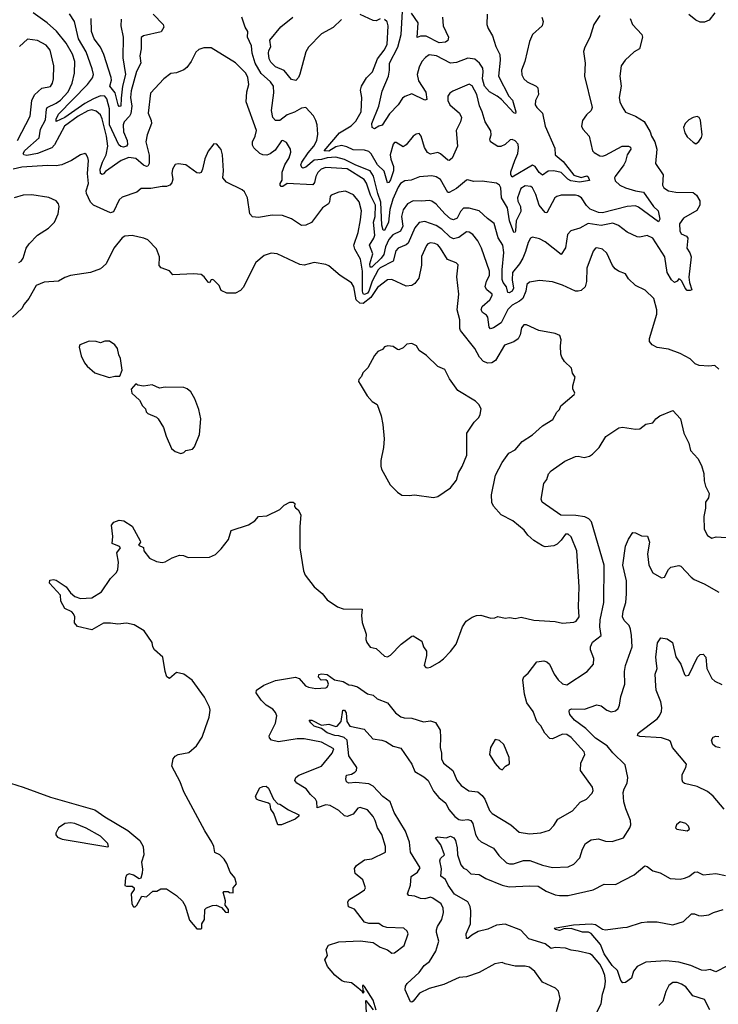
# Model space of a CAD drawing. Extents: x 2087054 to 2277909, y 548907 to 753496.
# Tile 261 of 444: x 2154481 to 2159351, y 697364 to 704228. Entities that reach past the tile are written whole.
import ezdxf

# ---------------------------------------------------------------- set-up
doc = ezdxf.new("R2010")
doc.units = 0

msp = doc.modelspace()

# ---------------------------------------------------------------- linework, layer by layer
at = {"layer": '0CON20XD'}
for points in [[(2158737.3, 704235), (2158752.5, 704195), (2158817.5, 704125), (2158823.1, 704105), (2158800.8, 704025), (2158765, 704002.5), (2158702.9, 703945), (2158674.4, 703905), (2158665.6, 703835), (2158674.4, 703765), (2158661.1, 703685), (2158665.5, 703655), (2158680.2, 703620.2), (2158705, 703584), (2158775, 703555.7), (2158835, 703518), (2158875.6, 703445.6), (2158884.6, 703414.6), (2158909.4, 703375), (2158921.6, 703325), (2158914, 703225), (2158967.8, 703145), (2158963.1, 703075), (2158970.8, 703055), (2159005, 703035.6), (2159054.6, 703024.6), (2159175, 703023.8), (2159200, 703005), (2159222.5, 702965), (2159222.5, 702935), (2159201.7, 702898.3), (2159107.5, 702845), (2159081.5, 702805), (2159083.8, 702755), (2159091.9, 702735), (2159128.4, 702718.4), (2159138.8, 702705), (2159132.9, 702635), (2159152.9, 702602.9), (2159161.1, 702575), (2159146.9, 702433.1), (2159150, 702395), (2159166.2, 702345), (2159155, 702338.8), (2159135, 702340.4), (2159120.7, 702355), (2159097.8, 702405), (2159085, 702417.5), (2159075, 702421.2), (2159063.3, 702405), (2159045, 702396), (2159023.8, 702413.8), (2158994.5, 702465), (2158979.2, 702575), (2158895, 702705.4), (2158855, 702724.2), (2158805, 702712.5), (2158785, 702714.2), (2158715, 702747.5), (2158655, 702793.9), (2158615, 702808.1), (2158535, 702792.2), (2158445, 702807.5), (2158385, 702774.5), (2158324, 702755), (2158300, 702730), (2158285, 702636.2), (2158255, 702590.8), (2158145, 702679.1), (2158105, 702700), (2158055, 702712.5), (2158042.5, 702705), (2158025, 702674), (2158008, 702612), (2157987.5, 702565), (2157964.2, 702525), (2157915.6, 702465), (2157913.8, 702415), (2157924.2, 702355), (2157915, 702336.2), (2157893, 702323), (2157885, 702326), (2157875.7, 702365), (2157852.1, 702395), (2157845.6, 702415.6), (2157844.5, 702485), (2157855.6, 702605.6), (2157849.7, 702655), (2157817.6, 702707.6), (2157787.6, 702807.6), (2157741.1, 702841.1), (2157684.7, 702894.7), (2157615, 702914.6), (2157575.4, 702914.6), (2157555, 702891.4), (2157530, 702845), (2157505, 702832.9), (2157485, 702840), (2157443.8, 702873.8), (2157385, 702942.1), (2157355, 702962.5), (2157335, 702968.1), (2157285, 702961.5), (2157225, 702964.5), (2157185, 702943.3), (2157155, 702901.4), (2157143.7, 702855), (2157151.8, 702788.2), (2157135.5, 702754.5), (2157082.8, 702727.2), (2157055, 702695.2), (2157030.6, 702645), (2157018.6, 702591.4), (2157001.9, 702565), (2156935, 702503.4), (2156925, 702501.9), (2156922.8, 702525), (2156942.3, 702595), (2156919.8, 702655), (2156950.6, 702705), (2156955.9, 702725), (2156948.6, 702815), (2156958.2, 702855), (2156961.9, 702935), (2156927.4, 703005), (2156898.8, 703088.8), (2156883.4, 703113.4), (2156765, 703188.6), (2156615, 703197.3), (2156583.7, 703186.3), (2156558.8, 703161.2), (2156545.3, 703135), (2156537.3, 703092.7), (2156525, 703077.5), (2156346.7, 703086.7), (2156315, 703063.6), (2156304, 703065), (2156295.8, 703075), (2156295.8, 703085), (2156311.2, 703108.8), (2156310, 703165), (2156328.5, 703215), (2156360, 703265), (2156371.9, 703305), (2156368, 703325), (2156342.1, 703372.1), (2156315.7, 703385.7), (2156305, 703384), (2156261.2, 703318.8), (2156228.2, 703291.8), (2156205, 703283.3), (2156175, 703285.6), (2156154.2, 703295), (2156112.9, 703335), (2156103.5, 703353.5), (2156103.5, 703375), (2156123.5, 703415), (2156131.9, 703455), (2156058.8, 703655), (2156063.5, 703725), (2156078.5, 703775), (2156072.1, 703825), (2156057.5, 703855), (2155985, 703926.2), (2155815, 704030.4), (2155765, 704032.5), (2155729.1, 704020.9), (2155709.2, 704000.8), (2155677, 703937), (2155646, 703895), (2155625, 703877.5), (2155575, 703856.7), (2155535, 703851.4), (2155484.8, 703815.2), (2155393.8, 703715), (2155376.2, 703575), (2155397.8, 703525), (2155399.5, 703505), (2155370, 703425), (2155361.1, 703375), (2155382.7, 703282.7), (2155383.6, 703225), (2155375, 703207.1), (2155365, 703204.6), (2155345, 703214.1), (2155289.7, 703259.7), (2155242.4, 703267.6), (2155187.5, 703245), (2155080, 703170), (2155065, 703153.3), (2155055, 703148.1), (2155045, 703154.4), (2155041.9, 703185), (2155057.6, 703235), (2155084.7, 703285), (2155095.2, 703345), (2155086.7, 703415), (2155055.9, 703535.9), (2155043.7, 703563.7), (2155015, 703590), (2154985, 703598.9), (2154955, 703592.8), (2154889.3, 703555), (2154792.7, 703485), (2154722.7, 703355), (2154704.9, 703335.1), (2154605, 703294), (2154531.7, 703281.7), (2154510.8, 703285), (2154505, 703293.8), (2154516, 703315), (2154615.7, 703405), (2154625.1, 703464.9), (2154660.7, 703529.3), (2154667.1, 703602.9), (2154673.5, 703616.5), (2154735, 703646), (2154765, 703667.4), (2154818.4, 703725), (2154846.7, 703785), (2154862.9, 703855), (2154866.4, 703935), (2154848.2, 703988.2), (2154804.4, 704064.4), (2154738.3, 704148.3), (2154672.2, 704205), (2154574.4, 704275)], [(2155411.9, 704265), (2155482.2, 704195), (2155486.7, 704175), (2155467.9, 704142.1), (2155344.3, 704115.7), (2155327.5, 704102.5), (2155327.8, 704025), (2155319.5, 703975), (2155325.4, 703925), (2155294.7, 703865.3), (2155258.7, 703731.3), (2155254.4, 703685), (2155262.4, 703625), (2155256.1, 703573.9), (2155247.5, 703555), (2155209.5, 703515), (2155202.1, 703495), (2155204.8, 703445), (2155229.6, 703385), (2155233.2, 703356.8), (2155225.2, 703344.8), (2155205, 703339.2), (2155185, 703342.5), (2155171.2, 703355), (2155107.5, 703495), (2155107.4, 703605), (2155088.1, 703675), (2155074.3, 703695), (2155045, 703695.7), (2154995, 703677), (2154935, 703643.9), (2154796.7, 703545), (2154735, 703518.8), (2154735.4, 703535), (2154752.1, 703567.9), (2154953.6, 703775), (2154988, 703822), (2154994.6, 703845), (2154986.7, 703885), (2154945, 704004.4), (2154891.7, 704095), (2154863.8, 704215), (2154828.1, 704268.1)], [(2156995, 704233.6), (2156965, 704220.4), (2156945, 704221.6), (2156855, 704263.3)], [(2157740, 704265), (2157737.5, 704195), (2157745.8, 704165), (2157776.1, 704116.1), (2157801.2, 704041.2), (2157827.6, 703985), (2157830, 703945), (2157818.8, 703835), (2157890.5, 703695), (2157916.2, 703666.2), (2157940, 703585), (2157936.9, 703573.1), (2157925, 703577.5), (2157840.2, 703670.2), (2157810.5, 703695), (2157755.8, 703725), (2157722.1, 703765), (2157708.1, 703815), (2157712.7, 703865), (2157708.6, 703888.6), (2157685.6, 703925.6), (2157655, 703953), (2157605, 703959.8), (2157525, 703930), (2157485, 703924.6), (2157386, 703975), (2157335, 703981.5), (2157308.9, 703965), (2157285.4, 703935), (2157265, 703896), (2157252.5, 703845), (2157261.2, 703801.2), (2157311.4, 703721.4), (2157318.9, 703671.1), (2157305, 703666.7), (2157215, 703710.7), (2157165, 703692.6), (2157149.8, 703680.2), (2157119.6, 703635), (2157058.3, 703571.7), (2157008.3, 703491.7), (2156985, 703485.8), (2156955, 703466.9), (2156937.1, 703475), (2156935.3, 703505), (2156984.2, 703625.8), (2157008.6, 703728.6), (2157051.5, 703835), (2157059.6, 703875), (2157058.4, 703925), (2157118, 704035), (2157140, 704125), (2157149.8, 704285)], [(2157428.4, 704245), (2157434.1, 704184.1), (2157470, 704105), (2157466.7, 704083.3), (2157448.8, 704071.2), (2157405, 704065.9), (2157315, 704112.2), (2157275, 704112.2), (2157253, 704103), (2157258.7, 704205), (2157212.9, 704272.9)], [(2159327.5, 704275), (2159288, 704225), (2159255, 704210), (2159225, 704209.2), (2159195, 704224.2), (2159145, 704264)], [(2155187.7, 704232.3), (2155186.4, 704185), (2155202.6, 704105), (2155201, 703961), (2155218.8, 703845), (2155197.7, 703765), (2155188.4, 703681.6), (2155186.4, 703623.6), (2155175, 703623.3), (2155166.4, 703635), (2155147.3, 703717.3), (2155108.9, 703765), (2155120, 703805), (2155118.8, 703825), (2155066.7, 703985), (2155044, 704035), (2155000.4, 704095), (2154980.8, 704145), (2154978.7, 704235)], [(2158524.4, 704255.6), (2158484, 704195), (2158456.4, 704103.6), (2158420, 704035), (2158412, 704005), (2158422, 703925), (2158418.6, 703835), (2158470.8, 703615), (2158464.2, 703595), (2158432.9, 703565), (2158405.6, 703525), (2158397.1, 703485), (2158405.8, 703465), (2158450, 703415), (2158474.5, 703314.5), (2158485, 703301.4), (2158525, 703278.9), (2158545, 703276.4), (2158565, 703282.3), (2158680, 703345), (2158725, 703346.2), (2158739.7, 703339.7), (2158740.8, 703325), (2158715.6, 703285), (2158705, 703240), (2158691.9, 703215), (2158631.1, 703135), (2158626.7, 703125), (2158632.5, 703105), (2158665.6, 703075), (2158705, 703055.9), (2158775, 703033.5), (2158830.6, 703025), (2158899.1, 702925), (2158932.7, 702895), (2158942.5, 702837.5), (2158935, 702819.2), (2158795, 702921.8), (2158775, 702930), (2158715.2, 702924.8), (2158545, 702881.6), (2158515, 702883.1), (2158457.5, 702907.5), (2158432.5, 702932.5), (2158397.8, 702985), (2158375, 703000.4), (2158355, 703004.6), (2158255, 703003.8), (2158225, 702995.8), (2158212.5, 702985), (2158155, 702882), (2158145, 702882.9), (2158102.9, 702935), (2158078.3, 703008.3), (2158056.2, 703055), (2158043.8, 703065), (2158005, 703068.8), (2157975, 703050.9), (2157950.2, 702985), (2157953.5, 702963.5), (2157972.7, 702925), (2157975, 702890), (2157941.8, 702825), (2157937.7, 702755), (2157935, 702746.2), (2157925, 702744.3), (2157895, 702826.2), (2157881.9, 702915), (2157840, 702985), (2157836.3, 703055), (2157825, 703074.5), (2157805, 703087.1), (2157705, 703103.1), (2157645, 703100), (2157605, 703111.2), (2157595, 703108.8), (2157525, 703050.9), (2157475, 703021.9), (2157465, 703022.9), (2157415, 703113.5), (2157385, 703132.9), (2157355, 703139.1), (2157267.4, 703132.6), (2157210.1, 703109.9), (2157165, 703103.5), (2157135, 703086.7), (2157118.8, 703061.2), (2157082.7, 702977.3), (2157060.7, 702905), (2157052.7, 702815), (2157025, 702759.2), (2157015, 702760), (2157006.6, 702795), (2156998.3, 702955), (2156977.4, 703015), (2156947.7, 703137.7), (2156925, 703173.7), (2156825, 703213.4), (2156745, 703253.9), (2156685, 703268.9), (2156625.3, 703265.3), (2156585, 703252.4), (2156535, 703247.3), (2156475, 703198.4), (2156455, 703192.7), (2156447.3, 703197.3), (2156441.7, 703215), (2156448.1, 703235), (2156491.3, 703298.7), (2156532.3, 703345), (2156552.5, 703385), (2156559.7, 703429.7), (2156554.3, 703495), (2156544.4, 703525), (2156528.3, 703558.3), (2156475, 703616.2), (2156445, 703611.9), (2156397.1, 703582.9), (2156346.8, 703563.2), (2156295, 703524.4), (2156265, 703524.2), (2156245.3, 703545.3), (2156235.8, 703595), (2156253.4, 703716.6), (2156251.1, 703765), (2156229.6, 703795), (2156163.6, 703853.6), (2156122, 703925), (2156101.1, 703995), (2156097.5, 704045), (2156070, 704105), (2156071.4, 704145), (2156052, 704175), (2156030, 704245)], [(2156725, 704230), (2156667.2, 704172.8), (2156585, 704128.9), (2156494.5, 704035), (2156476.9, 704003.1), (2156435, 703848), (2156424.4, 703825), (2156405, 703804.3), (2156375, 703811.4), (2156325, 703874.4), (2156265, 703898.9), (2156231.5, 703931.5), (2156220.8, 703955), (2156215.4, 703995), (2156217.3, 704012.7), (2156230.8, 704039.2), (2156225.6, 704085), (2156302, 704178), (2156384.7, 704245.3)], [(2158122, 704245), (2158130.8, 704215), (2158122.9, 704185), (2158055.9, 704124.1), (2158034.5, 704075), (2158003.4, 703936.6), (2157980.4, 703875), (2157982.2, 703842.2), (2157995.4, 703815.4), (2158019.2, 703795), (2158081.2, 703765), (2158093, 703753), (2158097.1, 703705), (2158076.7, 703665), (2158075.5, 703635), (2158085.3, 703615.3), (2158125.4, 703575), (2158144.1, 703485), (2158211.1, 703331.1), (2158214.8, 703284.8), (2158268.8, 703238.8), (2158343.3, 703143.3), (2158395, 703128.2), (2158435, 703138.6), (2158445, 703131.2), (2158453.3, 703106.7), (2158384.6, 703095.4), (2158324.2, 703105), (2158302.9, 703115), (2158255, 703161.4), (2158205, 703174.3), (2158165, 703170.8), (2158125, 703142.7), (2158103, 703163), (2158075, 703203.6), (2158055, 703214.6), (2157915, 703130.8), (2157905.8, 703145.8), (2157903.8, 703166.2), (2157933.9, 703245), (2157954.5, 703295), (2157959.1, 703335), (2157955, 703358.8), (2157935, 703384.2), (2157915, 703392), (2157900, 703390), (2157865, 703358), (2157835, 703343.3), (2157814.1, 703344.1), (2157764.2, 703375), (2157759.2, 703395), (2157768.6, 703425), (2157765, 703453.3), (2157725.5, 703515), (2157705.6, 703585), (2157686.4, 703626.4), (2157667.3, 703705), (2157635, 703765.7), (2157615, 703778.9), (2157499.6, 703730.4), (2157479.1, 703715), (2157465.9, 703694.1), (2157465.9, 703665), (2157478.7, 703635), (2157547.5, 703575), (2157562, 703545), (2157554.3, 703515.7), (2157524.4, 703455), (2157532.9, 703345), (2157495, 703261.4), (2157475, 703245.8), (2157465, 703248.6), (2157415, 703293.3), (2157395, 703301.1), (2157345, 703290), (2157325, 703302.5), (2157302.7, 703337.3), (2157280, 703415), (2157265, 703433.8), (2157245, 703430), (2157223.6, 703416.4), (2157174.4, 703355.6), (2157155, 703342), (2157105, 703370.8), (2157095, 703370.8), (2157085, 703358.8), (2157063.2, 703285), (2157067.5, 703255), (2157086.2, 703205), (2157087, 703175), (2157065, 703112), (2157055, 703092.9), (2157045, 703090), (2157021.9, 703171.9), (2156975.2, 703215), (2156931.4, 703291.4), (2156915, 703309.1), (2156885, 703317.1), (2156805, 703319.3), (2156761.4, 703341.4), (2156725, 703349.6), (2156685, 703342.4), (2156635, 703311.9), (2156603.1, 703313.1), (2156711.4, 703438.6), (2156792.1, 703487.9), (2156825, 703520.6), (2156862.5, 703585), (2156865.6, 703685.6), (2156857, 703737), (2156862.9, 703765), (2156898, 703822), (2156939.5, 703865), (2156974.7, 703955), (2157021.9, 704015), (2157041.9, 704055), (2157050.3, 704185), (2157043.3, 704213.3), (2157025, 704228.5)], [(2154464.6, 703385), (2154554.5, 703555), (2154565.6, 703664.4), (2154585, 703703.8), (2154635, 703750), (2154695, 703762.9), (2154710.5, 703785), (2154717.7, 703815), (2154718.2, 703905), (2154693.1, 704015), (2154665, 704049.5), (2154605, 704082.9), (2154535, 704091.2), (2154478.8, 704041.2)], [(2159195, 703363.3), (2159215, 703377.5), (2159233.6, 703406.4), (2159238, 703425), (2159226.1, 703526.1), (2159217.5, 703545), (2159205, 703552.5), (2159175, 703546.7), (2159145, 703528.8), (2159120, 703505), (2159109.2, 703475), (2159118.3, 703438.3), (2159135, 703410), (2159175, 703373.3), (2159195, 703363.3)], [(2159355, 701792.5), (2159326.2, 701816.2), (2159285, 701811.2), (2159217.9, 701817.9), (2159189.2, 701829.2), (2159154.1, 701864.1), (2159085, 701900), (2159005, 701931.2), (2158925, 701942.5), (2158890.9, 701960.9), (2158871.2, 701985), (2158871.2, 702005), (2158923.3, 702175), (2158922.5, 702205), (2158902.9, 702285), (2158841.3, 702341.3), (2158775, 702375.5), (2158725, 702421.9), (2158705, 702455.6), (2158655, 702473.6), (2158631.7, 702491.7), (2158614.5, 702515), (2158575, 702600.8), (2158545, 702628.9), (2158505, 702636.9), (2158495, 702634), (2158480, 702615), (2158434.6, 702495.4), (2158432.4, 702402.4), (2158424, 702365), (2158395, 702340.8), (2158375, 702334.2), (2158355, 702336), (2158265, 702377.5), (2158195, 702400), (2158105, 702410), (2158035, 702398.6), (2158017.5, 702382.5), (2158010, 702335), (2157988.8, 702285), (2157965.4, 702264.6), (2157915, 702238.1), (2157885, 702207.5), (2157837.1, 702115), (2157785, 702080.7), (2157763.7, 702073.7), (2157753.5, 702083.5), (2157744.7, 702155), (2157735, 702168.5), (2157706.4, 702186.4), (2157698.9, 702205), (2157705, 702227.5), (2157758.9, 702275), (2157775.4, 702305), (2157774.5, 702315), (2157738.2, 702345), (2157727.1, 702365), (2157734.7, 702405.3), (2157755.4, 702445), (2157757.3, 702475), (2157700.8, 702635), (2157674.6, 702685), (2157639.5, 702729.5), (2157615, 702747.1), (2157595, 702747.9), (2157541.3, 702708.7), (2157505, 702700.9), (2157481.7, 702711.7), (2157425, 702766.7), (2157385, 702792), (2157305, 702820.4), (2157265, 702813.8), (2157235, 702775.6), (2157189.5, 702670.5), (2157175, 702658), (2157119.2, 702635), (2157102.6, 702617.4), (2157085.2, 702544.8), (2156995, 702497.9), (2156980.9, 702485), (2156937.8, 702405), (2156915.1, 702335), (2156905, 702321.7), (2156885, 702311.2), (2156875, 702317.1), (2156870.8, 702335), (2156870.3, 702475), (2156858, 702558), (2156818.5, 702628.5), (2156810, 702655), (2156840, 702745), (2156857.6, 702832.4), (2156864.6, 702894.6), (2156847.1, 702957.1), (2156807.3, 703007.3), (2156752.4, 703032.4), (2156705, 703025.6), (2156652, 703005), (2156644.4, 702995), (2156641.7, 702958.3), (2156634.2, 702945), (2156591.8, 702915), (2156515, 702814.4), (2156475, 702794.4), (2156445, 702792.5), (2156375, 702840), (2156313.6, 702863.6), (2156240, 702865), (2156145, 702848.5), (2156105, 702852.9), (2156085.7, 702875), (2156070, 702985), (2156047.3, 703027.3), (2156031.2, 703041.2), (2155923.3, 703095), (2155896.7, 703125), (2155901.4, 703175), (2155894.3, 703285), (2155885, 703322.5), (2155875, 703337.5), (2155855, 703360), (2155835, 703362.5), (2155795, 703310), (2155772.7, 703257.3), (2155755, 703186.7), (2155745, 703163.3), (2155735, 703156.7), (2155715, 703160), (2155640, 703215), (2155585, 703222.5), (2155565, 703217.5), (2155545.6, 703185), (2155541.9, 703155), (2155547.8, 703115), (2155540.6, 703089.4), (2155526.9, 703073.1), (2155505, 703064.4), (2155474.7, 703065.3), (2155395, 703050), (2155328.3, 703051.7), (2155297.5, 703025), (2155195, 702991.5), (2155175, 702970.8), (2155135, 702889.1), (2155115, 702881.1), (2154994.7, 702935), (2154975.3, 702955), (2154945.6, 703015), (2154944.4, 703035), (2154961.3, 703085), (2154953.6, 703155), (2154960, 703245), (2154957.2, 703267.2), (2154945, 703288.8), (2154935, 703293.8), (2154904.1, 703285.9), (2154843.3, 703245), (2154775, 703215.6), (2154735, 703209.5), (2154675, 703210.5), (2154495, 703200), (2154435, 703186.5)], [(2154475, 702534.5), (2154491.4, 702545), (2154505, 702566.2), (2154526.8, 702635), (2154546.8, 702665), (2154604.5, 702725.5), (2154681.9, 702775), (2154724.3, 702815), (2154748.1, 702875), (2154755.8, 702925), (2154752, 702945), (2154736.2, 702965), (2154685, 702988.8), (2154565, 703007.8), (2154505, 703003.4), (2154443.1, 702986.9)], [(2155745, 697890), (2155750, 697895), (2155750, 697925), (2155770, 697955), (2155772.5, 698025), (2155783, 698037), (2155825, 698052.5), (2155850, 698055), (2155888.6, 698038.6), (2155915, 698007.5), (2155937.5, 698005), (2155936.7, 698025), (2155914, 698054), (2155916.7, 698085), (2155900, 698145), (2155905, 698150), (2155935, 698150), (2155943, 698143), (2155968.3, 698141.7), (2155970, 698175), (2155992.5, 698205), (2155980, 698245), (2155947.5, 698285), (2155925.9, 698345.9), (2155906.7, 698375), (2155875.8, 698405.8), (2155842.5, 698422.5), (2155833.9, 698463.9), (2155820, 698495), (2155772.3, 698572.3), (2155625.5, 698845.5), (2155599.2, 698915), (2155542.5, 699025), (2155550, 699075), (2155565.7, 699094.3), (2155585, 699106), (2155659.5, 699120.5), (2155714.2, 699165.8), (2155754.2, 699225.8), (2155777.3, 699292.7), (2155802.5, 699365), (2155808, 699415), (2155803.8, 699435), (2155768.8, 699505), (2155683.2, 699623.2), (2155625, 699666), (2155575, 699676.2), (2155525, 699636.2), (2155507.5, 699647.5), (2155495.5, 699685), (2155479.2, 699785), (2155421.4, 699835), (2155410, 699855), (2155403.8, 699885), (2155347.6, 699967.6), (2155279.5, 700009.5), (2155225, 700020), (2155165, 700013.8), (2155115, 700021.2), (2155065, 700020), (2154985, 699973.3), (2154885, 699996.7), (2154862.9, 700022.9), (2154865.8, 700065), (2154856.2, 700085), (2154845, 700098.8), (2154795, 700122.5), (2154768.8, 700175), (2154766, 700215), (2154689.3, 700299.3), (2154690, 700320), (2154716, 700326), (2154735, 700320), (2154805, 700273.8), (2154835, 700233.3), (2154865, 700206.7), (2154905, 700193.3), (2154985, 700198), (2155051.4, 700238.6), (2155115, 700333.3), (2155155, 700373.3), (2155165.8, 700395), (2155170.8, 700445), (2155158.3, 700511.7), (2155183.3, 700545), (2155177.5, 700555), (2155126.1, 700576.1), (2155129.2, 700625), (2155120, 700705), (2155136.7, 700725), (2155175, 700738), (2155207.5, 700735), (2155265, 700696.7), (2155321.2, 700595), (2155323.3, 700585), (2155310, 700565), (2155345, 700547.5), (2155346.7, 700525), (2155385, 700473.8), (2155435, 700450), (2155475, 700443.3), (2155495, 700447.5), (2155544.1, 700475.9), (2155595, 700493.8), (2155622, 700492), (2155655, 700478.8), (2155805, 700482), (2155845, 700500), (2155885, 700538.8), (2155936.2, 700605), (2155955, 700666.2), (2156075, 700706.2), (2156120, 700735), (2156145, 700763.8), (2156205, 700768.8), (2156295, 700813.3), (2156325.8, 700844.2), (2156365, 700863.8), (2156387.5, 700865), (2156400, 700855), (2156397.5, 700835), (2156403.3, 700825), (2156422, 700812), (2156442, 700775), (2156433.8, 700695), (2156433.8, 700545), (2156459.2, 700385), (2156470, 700355), (2156533.4, 700273.4), (2156588.7, 700228.7), (2156624.3, 700184.3), (2156697.5, 700135), (2156735, 700120), (2156869.3, 700119.3), (2156864, 700075), (2156867.5, 700025), (2156896.2, 699945), (2156894.1, 699905.9), (2156900.8, 699885), (2156924.5, 699854.5), (2156966.7, 699845), (2157025, 699791.2), (2157045, 699786), (2157065, 699798.6), (2157141.1, 699875), (2157215, 699931.4), (2157225, 699932.9), (2157284.4, 699894.4), (2157295, 699856.2), (2157316.8, 699826.8), (2157318, 699795), (2157300, 699725), (2157311.7, 699711.7), (2157325, 699710), (2157345, 699713.3), (2157405, 699748.8), (2157435, 699771.2), (2157485, 699823.3), (2157523.3, 699875), (2157568.8, 699995), (2157593.3, 700035), (2157635, 700063.3), (2157666.1, 700073.9), (2157695, 700076), (2157765, 700056.7), (2157793, 700057), (2157815, 700066.7), (2157865, 700056.2), (2157895, 700061.2), (2157935, 700054), (2157977.7, 700062.3), (2158065, 700042.9), (2158215, 700032.5), (2158265, 700020), (2158345, 700027.1), (2158361.2, 700035), (2158382, 700065), (2158375.8, 700135), (2158382.2, 700275), (2158365.5, 700525), (2158325, 700622), (2158305, 700640.6), (2158285, 700640.8), (2158255, 700600), (2158227.3, 700572.7), (2158205, 700560), (2158145, 700553.8), (2158125, 700558.8), (2158065, 700596.7), (2158023.3, 700635), (2157998.7, 700668.7), (2157918.8, 700735), (2157836.7, 700775), (2157785, 700836.7), (2157772.1, 700862.1), (2157771.1, 700915), (2157797.2, 701052.8), (2157845, 701141.2), (2157890, 701205), (2157935, 701228.6), (2157983.9, 701286.1), (2158055, 701333.8), (2158125, 701396.7), (2158198.7, 701441.3), (2158225, 701492.5), (2158245, 701510), (2158253.3, 701535), (2158347.5, 701615), (2158350, 701625), (2158337.5, 701655), (2158336.7, 701675), (2158352.5, 701735), (2158334.1, 701764.1), (2158328.3, 701798.3), (2158280, 701845), (2158260, 701875), (2158253.3, 701895), (2158250, 701955), (2158256.7, 701995), (2158247.5, 702025), (2158215, 702040), (2158101.2, 702061.2), (2158015, 702101.2), (2157995, 702101.2), (2157980.3, 702079.7), (2157970.3, 702029.7), (2157956.3, 702003.7), (2157925, 701983.1), (2157860.9, 701959.1), (2157798.1, 701851.9), (2157773.4, 701836.6), (2157745, 701833.1), (2157714.6, 701844.6), (2157685.7, 701875), (2157652.9, 701935), (2157555, 702060.8), (2157549.1, 702075), (2157550.4, 702099.6), (2157550.5, 702135), (2157530, 702205), (2157541.4, 702315), (2157528.6, 702435), (2157538, 702518), (2157523.6, 702533.6), (2157464.2, 702555), (2157415, 702635.5), (2157395, 702657.1), (2157375, 702668.2), (2157345, 702672.2), (2157325.5, 702664.5), (2157317, 702653), (2157282.4, 702577.6), (2157282.8, 702517.2), (2157263.1, 702425), (2157235, 702387.5), (2157215, 702374.3), (2157175, 702370), (2157076, 702416), (2157045, 702413.5), (2156975, 702361.8), (2156929.5, 702290.5), (2156875, 702250.2), (2156852.1, 702252.1), (2156827.1, 702275), (2156810, 702365), (2156795, 702392.9), (2156714.2, 702445), (2156635, 702512.9), (2156615, 702522.2), (2156535, 702535.6), (2156465, 702517.5), (2156435, 702521.4), (2156275, 702595.7), (2156235, 702600.8), (2156185.8, 702584.2), (2156128, 702535), (2156038.9, 702361.1), (2156020.9, 702339.1), (2155985, 702320.8), (2155925, 702321.4), (2155885, 702340), (2155870.8, 702375), (2155835, 702411.2), (2155825, 702416.7), (2155816.4, 702413.6), (2155805, 702392.5), (2155795, 702397.5), (2155767.5, 702435), (2155745, 702451.5), (2155695, 702456.7), (2155548.3, 702448.3), (2155526.1, 702476.1), (2155467.8, 702497.8), (2155454.3, 702515), (2155454.5, 702575), (2155435, 702629.2), (2155375, 702692), (2155345.7, 702705.7), (2155315, 702710.8), (2155265, 702722.5), (2155215, 702718.1), (2155195, 702707.5), (2155136.2, 702635), (2155084.6, 702525), (2155045, 702490), (2154975, 702466.1), (2154835, 702443.8), (2154795, 702430), (2154752.5, 702405), (2154652.3, 702397.7), (2154595.6, 702375), (2154545, 702283.8), (2154512, 702245), (2154495.5, 702214.5), (2154432, 702155)], [(2155105, 701733.3), (2155145, 701742.5), (2155178.3, 701741.7), (2155196.4, 701783.6), (2155183.8, 701865), (2155171.4, 701891.4), (2155162.9, 701935), (2155145, 701962), (2155106.1, 701986.1), (2155075, 701986.2), (2155045, 701976), (2155014.4, 701984.4), (2154965, 701987.1), (2154900, 701960), (2154896.7, 701945), (2154908.8, 701885), (2154933.3, 701835), (2154952.3, 701812.3), (2155005, 701766.7), (2155105, 701733.3)], [(2157365, 700896.7), (2157395, 700903.3), (2157485, 700963.3), (2157525, 701017.5), (2157540.3, 701069.7), (2157565.9, 701114.1), (2157598.1, 701191.9), (2157597.5, 701345), (2157648.7, 701421.3), (2157681.2, 701455), (2157690, 701475), (2157697.5, 701515), (2157682.5, 701545), (2157658.3, 701568.3), (2157535, 701643.3), (2157477.5, 701725), (2157445, 701788.8), (2157395, 701810), (2157315.9, 701885.9), (2157265, 701922.5), (2157246.7, 701955), (2157215, 701971.2), (2157180, 701965), (2157155, 701940), (2157125, 701926.7), (2157115, 701927.5), (2157085, 701950), (2157046.4, 701953.6), (2157025, 701946.7), (2157010.7, 701929.3), (2156977.5, 701915), (2156953.9, 701886.1), (2156908.8, 701801.2), (2156873.6, 701766.4), (2156865, 701740), (2156845, 701720), (2156842.5, 701705), (2156855, 701687.5), (2156902.5, 701605), (2156937.5, 701565), (2156972.5, 701545), (2157000, 701465), (2157012.5, 701405), (2157022.5, 701305), (2157017.1, 701245), (2156998, 701155), (2156998.8, 701115), (2157003.8, 701095), (2157063.3, 700985), (2157114.3, 700934.3), (2157145, 700913.3), (2157195, 700910), (2157233.6, 700916.4), (2157365, 700896.7)], [(2155605, 701202.5), (2155625, 701210), (2155640, 701225), (2155685, 701233.3), (2155700.8, 701249.2), (2155733.8, 701335), (2155744, 701445), (2155730, 701510), (2155701.2, 701585), (2155674.1, 701634.1), (2155647.5, 701655), (2155625, 701663.8), (2155495, 701666.7), (2155455, 701660), (2155405, 701682.5), (2155345, 701672.5), (2155305, 701680), (2155291.7, 701688.3), (2155258.3, 701651.7), (2155262.5, 701625), (2155316.4, 701576.4), (2155336.4, 701536.4), (2155357.5, 701515), (2155363.3, 701495), (2155375, 701482.5), (2155435, 701457.5), (2155447.5, 701445), (2155482.5, 701385), (2155501.2, 701325), (2155539.5, 701239.5), (2155565, 701216.7), (2155605, 701202.5)], [(2156966.7, 697323.3), (2156945, 697392.5), (2156885, 697487.5), (2156875, 697497.5), (2156870, 697495), (2156872.5, 697462.5), (2156880, 697455), (2156875, 697440), (2156871.7, 697451.7), (2156838.1, 697478.1), (2156795, 697514.2), (2156745, 697520), (2156727.7, 697527.7), (2156678.3, 697568.3), (2156626.8, 697626.8), (2156608.8, 697675), (2156626, 697704), (2156618, 697745), (2156633, 697777), (2156705, 697800), (2156855, 697807.1), (2156945, 697796), (2156995, 697762.5), (2157045, 697743.3), (2157075, 697721.2), (2157095, 697722), (2157162, 697775), (2157190, 697855), (2157183.3, 697875), (2157160, 697895), (2157039.3, 697899.3), (2157009.3, 697909.3), (2156985, 697926.7), (2156915, 697926.2), (2156885.7, 697935.7), (2156815, 698026.7), (2156773.6, 698043.6), (2156767.5, 698075), (2156775, 698092.5), (2156855, 698140), (2156885, 698162.5), (2156892.5, 698175), (2156872.3, 698232.3), (2156820, 698275), (2156815, 698310), (2156828.3, 698331.7), (2156885, 698372), (2156935, 698378.8), (2157030, 698425), (2157030.8, 698465), (2157005, 698547.5), (2156974.3, 698595), (2156960, 698645), (2156945, 698673.8), (2156905, 698718.8), (2156855, 698735.8), (2156839.2, 698730.8), (2156805, 698688.8), (2156765, 698673.8), (2156745, 698678.8), (2156705, 698716.2), (2156645, 698750), (2156615, 698754), (2156554, 698734), (2156553.3, 698775), (2156542.9, 698795), (2156507.4, 698827.4), (2156478.2, 698865), (2156412.9, 698905), (2156398.1, 698925), (2156405.4, 698944.6), (2156427.9, 698962.1), (2156585, 699024.5), (2156660, 699115), (2156672, 699145), (2156585, 699191.6), (2156465, 699214.3), (2156414.2, 699214.2), (2156285, 699194.2), (2156236.7, 699205), (2156222.3, 699222.3), (2156221.2, 699235), (2156265, 699323.3), (2156274.4, 699375), (2156265, 699398), (2156245, 699420.8), (2156199.8, 699449.8), (2156165, 699484.2), (2156128.8, 699535), (2156132.7, 699555), (2156182, 699588), (2156265, 699620.5), (2156403.6, 699643.6), (2156429.4, 699635), (2156472.9, 699585), (2156494.7, 699574.7), (2156545, 699565.7), (2156615, 699570.6), (2156625, 699575.8), (2156634.5, 699595), (2156626.6, 699616.6), (2156615, 699625.5), (2156583.6, 699623.6), (2156563.5, 699645), (2156566.6, 699663.4), (2156585, 699667.8), (2156625, 699663.6), (2156674.8, 699624.8), (2156735, 699613.5), (2156775, 699590), (2156797.6, 699587.6), (2156835, 699576.7), (2156905, 699529.4), (2156945, 699518), (2156973.2, 699493.2), (2157046.2, 699465), (2157100.6, 699395), (2157137.7, 699367.7), (2157160.2, 699360.2), (2157215, 699358.8), (2157297, 699333), (2157345, 699340.6), (2157378.6, 699328.6), (2157411.2, 699275), (2157415.6, 699225), (2157411.4, 699155), (2157421.4, 699115), (2157421.5, 699075), (2157435.5, 699045), (2157501.1, 698995), (2157527.6, 698927.6), (2157559.8, 698889.8), (2157612, 698852), (2157675, 698844.3), (2157705, 698820), (2157724.2, 698794.2), (2157757.3, 698715), (2157774.1, 698694.1), (2157903.8, 698615), (2157963.3, 698565), (2158035, 698552), (2158115, 698560), (2158175, 698578.8), (2158205, 698610), (2158233.3, 698655), (2158335, 698713.8), (2158387.7, 698772.3), (2158433.3, 698795), (2158471.2, 698835), (2158478.8, 698855), (2158475, 698877.5), (2158390, 698995), (2158392.9, 699045), (2158420.8, 699105), (2158415.8, 699125), (2158324.4, 699225), (2158295, 699244.5), (2158265, 699246.9), (2158195, 699214.3), (2158177.8, 699217.8), (2158142.5, 699255), (2158114.2, 699305), (2158085.4, 699335.4), (2158060, 699405), (2158016.4, 699465), (2157999.5, 699525), (2157987.8, 699625), (2157995, 699647.5), (2158025, 699671.4), (2158085, 699752), (2158135, 699759.2), (2158155, 699752.5), (2158174.2, 699735), (2158206.9, 699665), (2158235.7, 699625), (2158265, 699598.1), (2158295, 699590), (2158436, 699685), (2158482, 699735), (2158482.5, 699775), (2158460, 699835), (2158460, 699855), (2158475, 699888), (2158534.2, 699935.8), (2158525.7, 699995.7), (2158526.5, 700045), (2158552.7, 700165), (2158556.1, 700425), (2158467.9, 700727.9), (2158447.7, 700747.7), (2158421.5, 700761.5), (2158358.2, 700771.8), (2158253.9, 700773.9), (2158122.5, 700865), (2158116.7, 700885), (2158133.8, 700995), (2158157, 701023), (2158168.3, 701061.7), (2158185, 701082.5), (2158280.8, 701149.2), (2158355, 701183.8), (2158375, 701185.8), (2158416.2, 701176.2), (2158454.3, 701185.7), (2158475, 701198), (2158520.8, 701245), (2158567.9, 701322.1), (2158658.3, 701381.7), (2158683.4, 701386.6), (2158775, 701372.5), (2158803.8, 701376.2), (2158845, 701406.9), (2158895, 701418), (2158915.6, 701444.4), (2158943.6, 701466.4), (2159035, 701503.3), (2159088.8, 701445), (2159111.2, 701345), (2159145.9, 701275.9), (2159156.7, 701225), (2159209.3, 701169.3), (2159235, 701120), (2159251.2, 701065), (2159252.3, 701012.3), (2159261.2, 700975), (2159286.7, 700925), (2159283.3, 700895), (2159262, 700865), (2159261.7, 700821.7), (2159250.6, 700765), (2159252.5, 700675), (2159275, 700632.5), (2159305, 700612.5), (2159336.4, 700623.6), (2159443.6, 700616.4)], [(2157865.8, 697645.8), (2157845, 697656.2), (2157792.7, 697647.3), (2157685, 697585.6), (2157595, 697555.8), (2157545, 697552), (2157437, 697503), (2157335, 697473.4), (2157268.7, 697441.3), (2157225, 697385.7), (2157215, 697378.1), (2157205, 697381.4), (2157167.9, 697465), (2157170, 697490), (2157182, 697508), (2157264.7, 697585.3), (2157300.8, 697635), (2157338.2, 697661.8), (2157381.6, 697735), (2157404, 697805), (2157386.7, 697865), (2157386.8, 697883.2), (2157393.6, 697906.4), (2157424.3, 697955.7), (2157435.6, 698004.4), (2157433.3, 698035), (2157418.6, 698065), (2157361.4, 698105), (2157345, 698111.5), (2157305, 698098.5), (2157275, 698102.7), (2157235, 698117.3), (2157192.7, 698122.7), (2157183.8, 698135), (2157205.5, 698195), (2157210.8, 698255), (2157255, 698285.7), (2157271.9, 698315), (2157205.5, 698425), (2157198, 698495), (2157170.4, 698570.4), (2157091.5, 698701.5), (2157062.6, 698775), (2157012.7, 698812.7), (2156945, 698883.9), (2156915, 698900), (2156825, 698909.7), (2156775, 698904.7), (2156760, 698915), (2156754, 698936), (2156759.2, 698960.8), (2156795, 698968.5), (2156816.9, 698983.1), (2156829.1, 698995), (2156830.9, 699015), (2156775.6, 699095.6), (2156764.8, 699205), (2156742.9, 699222.9), (2156705, 699236.2), (2156678.1, 699238.1), (2156625, 699255.9), (2156585, 699286.2), (2156535, 699302.7), (2156510, 699325), (2156500, 699345), (2156517.5, 699345), (2156585, 699309.2), (2156635, 699318), (2156685, 699300), (2156695, 699302), (2156722.5, 699335), (2156734.7, 699415), (2156745, 699415.4), (2156757.9, 699395), (2156760.5, 699335), (2156783.4, 699303.4), (2156882.3, 699282.3), (2156943.8, 699213.8), (2157005.7, 699205.7), (2157034.4, 699195), (2157085, 699163.5), (2157138.5, 699148.5), (2157215, 699038), (2157235, 698985.8), (2157299.3, 698949.3), (2157328.6, 698925), (2157365, 698849.2), (2157403.3, 698805), (2157452.7, 698765), (2157472.8, 698722.8), (2157515, 698672.9), (2157542, 698652), (2157565, 698646.9), (2157605, 698651.9), (2157625, 698644.3), (2157639.5, 698625), (2157658.3, 698548.3), (2157676.5, 698515), (2157697.3, 698497.3), (2157785, 698453.3), (2157820.6, 698400.6), (2157875, 698350.6), (2157895, 698343.5), (2157923.6, 698343.6), (2157994.3, 698365.7), (2158037.2, 698367.2), (2158125, 698333.9), (2158195, 698318.8), (2158305, 698323.1), (2158345, 698340.8), (2158385, 698386), (2158404.6, 698445), (2158425, 698484.4), (2158465, 698510.5), (2158515, 698517.5), (2158565, 698502.2), (2158611.2, 698498.8), (2158690, 698525), (2158735, 698593.3), (2158742, 698615), (2158738.8, 698645), (2158705.6, 698725.6), (2158691.9, 698775), (2158688.8, 698841.2), (2158694.2, 698865), (2158715.7, 698905), (2158720.8, 698945), (2158702.4, 699032.4), (2158616.3, 699116.3), (2158575.8, 699165.8), (2158495, 699219.7), (2158427.6, 699287.6), (2158349.5, 699345), (2158316.9, 699385), (2158310.6, 699405), (2158313.4, 699416.6), (2158326.7, 699423.3), (2158418.6, 699421.4), (2158505, 699451.5), (2158535, 699445.5), (2158575, 699414.3), (2158605, 699402.5), (2158635, 699410), (2158653, 699427), (2158661.7, 699448.3), (2158670.6, 699509.4), (2158698.9, 699595), (2158697.9, 699685), (2158704.6, 699725), (2158750, 699855), (2158746.9, 699935), (2158738, 699978), (2158730, 700005), (2158695, 700039.2), (2158684.4, 700065), (2158687.3, 700105), (2158706.9, 700165), (2158712.2, 700225), (2158710.3, 700315), (2158686.7, 700425), (2158705, 700557.5), (2158724.1, 700605.9), (2158755, 700652.5), (2158775, 700650), (2158815, 700629.2), (2158857, 700627), (2158871.2, 700585), (2158858, 700505), (2158866, 700425), (2158895, 700371.2), (2158955, 700337.5), (2158975, 700342.5), (2159003.3, 700395), (2159019.3, 700410.7), (2159075, 700423.8), (2159089.2, 700419.2), (2159161.3, 700341.3), (2159183.8, 700325), (2159253.3, 700295), (2159355, 700238)], [(2159393.2, 698723.2), (2159316, 698815), (2159276.6, 698846.6), (2159205, 698882.5), (2159115, 698904.4), (2159103.5, 698913.5), (2159098.3, 698928.3), (2159100, 698965), (2159124.2, 699015), (2159128.8, 699038.8), (2159032.9, 699155), (2159018.6, 699195), (2159005, 699206.4), (2158955, 699222.5), (2158805, 699230.6), (2158788.3, 699238.3), (2158792, 699255), (2158925, 699353.1), (2158942.2, 699375), (2158954.5, 699405), (2158957.4, 699432.6), (2158951.7, 699471.7), (2158918.9, 699555), (2158915.7, 699584.3), (2158911.9, 699665), (2158924.4, 699705), (2158919.4, 699739.4), (2158915.3, 699785), (2158926.4, 699883.6), (2158950.5, 699919.5), (2158995, 699912.5), (2159031.1, 699885), (2159055.9, 699785.9), (2159089.2, 699735), (2159115, 699662), (2159125, 699654), (2159145, 699658.8), (2159206.4, 699783.6), (2159225, 699802), (2159245, 699804), (2159263.2, 699783.2), (2159271.9, 699705), (2159306.2, 699636.2), (2159327.1, 699617.1), (2159375, 699592.2)], [(2157845, 698997.5), (2157867, 699023), (2157895, 699040), (2157893.8, 699085), (2157855.8, 699175.8), (2157825, 699202.5), (2157795, 699210), (2157763.3, 699155), (2157756.2, 699105), (2157795, 699043.3), (2157827, 699007), (2157845, 698997.5)], [(2159365, 699151.2), (2159335, 699158.9), (2159313.1, 699175), (2159302.9, 699205), (2159314.5, 699225.5), (2159335, 699233.5), (2159355, 699231.8)], [(2154193.8, 698975), (2154505, 698878.7), (2154695, 698808.3), (2155005, 698720.6), (2155075, 698671.5), (2155235.9, 698575.9), (2155318.2, 698505), (2155341.8, 698465), (2155346.2, 698405), (2155330, 698355), (2155337.2, 698307.2), (2155335, 698277.5), (2155325.7, 698244.3), (2155315, 698238.8), (2155275.4, 698265.4), (2155245, 698274.2), (2155226.2, 698265), (2155218, 698245), (2155215, 698192.5), (2155225, 698186.7), (2155265, 698186.7), (2155280, 698175), (2155280, 698165), (2155257.5, 698135), (2155263.6, 698063.6), (2155275, 698042.5), (2155285, 698042.5), (2155296.7, 698055), (2155331.7, 698118.3), (2155365, 698112.5), (2155408.3, 698151.7), (2155437, 698153), (2155465, 698170), (2155505, 698170), (2155575, 698122.5), (2155615, 698082.5), (2155635, 698050), (2155665, 697950), (2155715, 697890), (2155745, 697890)], [(2156305, 698614.2), (2156280, 698615), (2156253.3, 698693.3), (2156232.5, 698725), (2156226.4, 698756.4), (2156216.2, 698766.2), (2156145, 698786), (2156132, 698795), (2156126, 698815), (2156155, 698872.5), (2156175, 698882.5), (2156200, 698885), (2156215, 698870), (2156250, 698795), (2156281.7, 698761.7), (2156295, 698760), (2156355, 698720), (2156427.5, 698685), (2156427.5, 698675), (2156402.5, 698655), (2156305, 698614.2)], [(2159135, 698573.8), (2159150, 698585), (2159143.3, 698605), (2159125, 698623.8), (2159085, 698636.7), (2159060, 698615), (2159053.8, 698595), (2159062.5, 698585), (2159135, 698573.8)], [(2155095, 698461.2), (2155100, 698465), (2155095.8, 698485), (2155045, 698536.4), (2154945, 698592.5), (2154865, 698624.3), (2154835, 698629.2), (2154795, 698623.3), (2154752.5, 698595), (2154733.6, 698556.4), (2154733.3, 698545), (2154745, 698530), (2154777.5, 698515), (2155095, 698461.2)], [(2158498.2, 697295), (2158535, 697368), (2158543.2, 697435), (2158560.3, 697485), (2158564.2, 697525), (2158561.2, 697565), (2158545, 697608.9), (2158525, 697644.4), (2158475, 697704.5), (2158455, 697716.6), (2158375, 697735.4), (2158325, 697740.4), (2158285, 697755.6), (2158215, 697760.5), (2158185, 697754), (2158145, 697785.3), (2158031.3, 697821.3), (2157975, 697881.5), (2157865, 697922.2), (2157805, 697916), (2157745, 697888.9), (2157677.8, 697872.2), (2157633.1, 697846.9), (2157605, 697823.1), (2157595, 697821.9), (2157594.1, 697855), (2157622.9, 697925), (2157626.9, 698015), (2157621.5, 698045), (2157605, 698077.7), (2157511.7, 698131.7), (2157469, 698195), (2157450.3, 698235), (2157417.4, 698257.4), (2157421.5, 698308.5), (2157409.1, 698365), (2157415, 698379.3), (2157442.2, 698405), (2157415.9, 698475.9), (2157380, 698525), (2157395, 698532.5), (2157455, 698524.5), (2157485, 698535.8), (2157507.1, 698525), (2157518.2, 698505), (2157530.8, 698455), (2157533.6, 698405), (2157557.3, 698337.3), (2157575, 698313.3), (2157595, 698303.3), (2157625, 698272.9), (2157685, 698268), (2157730.5, 698240.5), (2157843.8, 698193.8), (2157893.1, 698183.1), (2158035, 698190.8), (2158095, 698186.5), (2158152.1, 698152.1), (2158215, 698127.7), (2158243.3, 698123.3), (2158305, 698123.6), (2158477.8, 698162.2), (2158555, 698202.5), (2158635, 698198.6), (2158765, 698266.5), (2158838.3, 698328.3), (2158855, 698323.8), (2158895, 698294), (2158945, 698280), (2159015, 698240), (2159085, 698237.5), (2159115, 698242.2), (2159145.4, 698254.6), (2159185, 698284.2), (2159205, 698287.5), (2159245.8, 698265.8), (2159335, 698276), (2159400.9, 698260.9)], [(2159415, 697631.1), (2159335, 697590), (2159295, 697606.9), (2159260.5, 697599.5), (2159235, 697601.2), (2159158.8, 697635), (2159075, 697658), (2158985, 697666.9), (2158845, 697657.5), (2158785, 697626.7), (2158760.8, 697595), (2158745, 697545.6), (2158705, 697516.4), (2158685, 697513.3), (2158670.7, 697530.7), (2158648.7, 697598.7), (2158611.9, 697635), (2158554.8, 697715), (2158531, 697781), (2158465, 697858.6), (2158446.2, 697866.2), (2158405, 697865.9), (2158325, 697892.2), (2158275, 697890.8), (2158245, 697878.8), (2158216.7, 697885), (2158207.5, 697895), (2158341.2, 697918.8), (2158465, 697925.4), (2158495, 697920.8), (2158545, 697887.3), (2158565, 697883.3), (2158685, 697900), (2158715, 697901.4), (2158815, 697934.4), (2158855, 697939.2), (2158925, 697939.5), (2159035, 697918.5), (2159107.8, 697942.2), (2159165, 697995.6), (2159185, 697995.6), (2159212, 697982), (2159235, 697980), (2159285, 697988.5), (2159318.8, 698005), (2159385, 698024.5)], [(2158224.3, 697315), (2158248, 697405), (2158238, 697455), (2158217, 697477), (2158125, 697519.2), (2158073.1, 697593.1), (2158035, 697622.2), (2158005, 697630.9), (2157935, 697629.2), (2157865.8, 697645.8)], [(2159292.5, 697325), (2159255, 697396.9), (2159174.1, 697424.1), (2159124.3, 697485), (2159095.4, 697505.4), (2159065, 697516.5), (2159035, 697515.6), (2159007.1, 697495), (2158985, 697453.3), (2158965, 697383.3), (2158936.2, 697355)], [(2156897.8, 697305), (2156895, 697390), (2156945, 697326.7)]]:
    msp.add_lwpolyline(points, dxfattribs=at)

doc.saveas('drawing.dxf')
